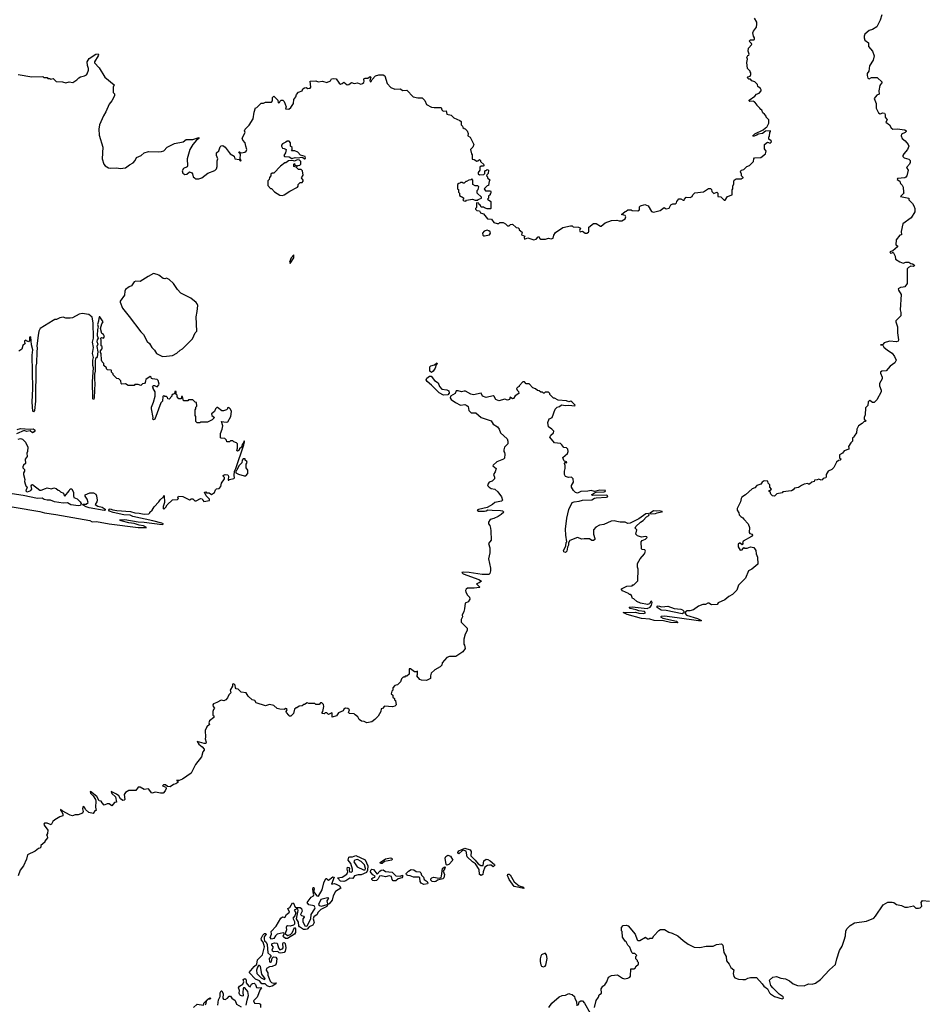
# Model space of a CAD drawing. Extents: x 2240384 to 2404287, y 351326 to 526670.
# Tile 260 of 309: x 2348324 to 2358921, y 426953 to 438498. Entities that reach past the tile are written whole.
import ezdxf

# ---------------------------------------------------------------- set-up
doc = ezdxf.new("R2010")
doc.units = 0

msp = doc.modelspace()

# ---------------------------------------------------------------- linework, layer by layer
at = {"layer": '0CON20XD'}
for points in [[(2356140, 436415), (2356187, 436413), (2356210, 436425), (2356220, 436445), (2356243, 436467), (2356342, 436478), (2356403, 436517), (2356425, 436520), (2356437, 436507), (2356443, 436483), (2356465, 436460), (2356500, 436475), (2356510, 436465), (2356510, 436425), (2356545, 436420), (2356585, 436380), (2356598, 436382), (2356624, 436426), (2356680, 436445), (2356678, 436502), (2356688, 436515), (2356687, 436545), (2356700, 436575), (2356698, 436605), (2356702, 436615), (2356725, 436630), (2356785, 436630), (2356795, 436640), (2356808, 436642), (2356808, 436648), (2356790, 436665), (2356790, 436685), (2356778, 436715), (2356785, 436733), (2356817, 436743), (2356852, 436778), (2356882, 436788), (2356898, 436802), (2356930, 436835), (2356933, 436867), (2356942, 436878), (2357015, 436880), (2357070, 436925), (2357080, 436955), (2357060, 436985), (2357060, 437035), (2357095, 437060), (2357125, 437050), (2357140, 437065), (2357138, 437078), (2357110, 437095), (2357110, 437125), (2357117, 437133), (2357120, 437175), (2357130, 437185), (2357130, 437195), (2357070, 437190), (2357035, 437162), (2356986, 437154), (2356968, 437142), (2356925, 437128), (2356920, 437135), (2356945, 437161), (2357045, 437207), (2357069, 437231), (2357085, 437238), (2357110, 437285), (2357110, 437325), (2357080, 437355), (2357080, 437365), (2357059, 437389), (2357040, 437405), (2357026, 437436), (2357014, 437444), (2357005, 437460), (2356970, 437495), (2356970, 437505), (2356940, 437535), (2356925, 437542), (2356885, 437540), (2356878, 437545), (2356878, 437555), (2356945, 437602), (2356964, 437626), (2356995, 437636), (2357019, 437665), (2357020, 437675), (2357012, 437692), (2356980, 437715), (2356978, 437738), (2356945, 437770), (2356912, 437782), (2356895, 437800), (2356875, 437802), (2356860, 437815), (2356865, 437828), (2356890, 437835), (2356900, 437855), (2356900, 437875), (2356890, 437885), (2356890, 437895), (2356860, 437925), (2356852, 437995), (2356858, 438035), (2356850, 438055), (2356864, 438076), (2356875, 438080), (2356880, 438095), (2356868, 438128), (2356870, 438165), (2356910, 438205), (2356905, 438220), (2356880, 438245), (2356895, 438260), (2356935, 438260), (2356940, 438265), (2356940, 438285), (2356930, 438305), (2356922, 438345), (2356930, 438365), (2356965, 438410), (2356970, 438445), (2356967, 438467), (2356940, 438515)], [(2358434, 438555), (2358416, 438494), (2358376, 438414), (2358325, 438382), (2358285, 438372), (2358235, 438328), (2358227, 438305), (2358226, 438285), (2358236, 438256), (2358277, 438225), (2358280, 438185), (2358325, 438128), (2358343, 438075), (2358333, 438025), (2358291, 437955)], [(2348305, 437854), (2348465, 437827), (2348595, 437830), (2348605, 437820), (2348645, 437820), (2348655, 437810), (2348677, 437807), (2348685, 437800), (2348715, 437810), (2348753, 437773), (2348825, 437768), (2348865, 437758), (2348905, 437768), (2348947, 437763), (2348995, 437792), (2349018, 437815), (2349035, 437827), (2349085, 437838), (2349109, 437851), (2349117, 437863), (2349132, 437905), (2349132, 437925), (2349119, 437959), (2349116, 438004), (2349137, 438043), (2349218, 438092), (2349245, 438097), (2349249, 438085), (2349246, 438075), (2349200, 438005), (2349202, 437992), (2349255, 437932), (2349324, 437824), (2349430, 437735), (2349420, 437705), (2349422, 437645), (2349437, 437627), (2349434, 437605), (2349403, 437545), (2349375, 437506), (2349334, 437416), (2349305, 437370), (2349260, 437265), (2349252, 437215), (2349256, 437145), (2349300, 437005), (2349292, 436865), (2349312, 436802), (2349328, 436785), (2349365, 436762), (2349385, 436758), (2349465, 436760), (2349503, 436753), (2349565, 436762), (2349610, 436795), (2349655, 436818), (2349678, 436845), (2349695, 436880), (2349750, 436905), (2349783, 436937), (2349835, 436952), (2349955, 436948), (2349985, 436953), (2350015, 436962), (2350055, 437002), (2350140, 437045), (2350240, 437065), (2350278, 437092), (2350355, 437091), (2350425, 437116), (2350425, 437103), (2350396, 437084), (2350354, 437036), (2350320, 436975), (2350287, 436865), (2350292, 436785), (2350287, 436773), (2350245, 436752), (2350230, 436725), (2350237, 436697), (2350261, 436681), (2350285, 436688), (2350315, 436712), (2350342, 436702), (2350352, 436692), (2350360, 436655), (2350372, 436642), (2350385, 436632), (2350425, 436630), (2350460, 436645), (2350532, 436698), (2350611, 436729), (2350631, 436749), (2350640, 436775), (2350638, 436842), (2350648, 436865), (2350632, 436905), (2350632, 436935), (2350658, 436962), (2350674, 437006), (2350685, 437018), (2350705, 437022), (2350735, 437002), (2350794, 436924), (2350839, 436899), (2350847, 436867), (2350897, 436857), (2350915, 436838), (2350922, 436845), (2350908, 436865), (2350912, 436922), (2350893, 436947), (2350905, 436948), (2350910, 436940), (2350925, 436937), (2350965, 436946), (2350980, 436955), (2350988, 436975), (2350974, 437014), (2350968, 437055), (2350942, 437085), (2350933, 437107), (2350968, 437175), (2350960, 437195), (2350970, 437215), (2351015, 437260), (2351062, 437335), (2351072, 437415), (2351090, 437465), (2351105, 437470), (2351155, 437520), (2351185, 437520), (2351205, 437530), (2351278, 437532), (2351290, 437545), (2351290, 437585), (2351305, 437600), (2351351, 437555), (2351355, 437522), (2351370, 437525), (2351373, 437537), (2351390, 437555), (2351410, 437555), (2351427, 437537), (2351450, 437475), (2351442, 437452), (2351482, 437448), (2351505, 437470), (2351534, 437515), (2351537, 437563), (2351563, 437595), (2351571, 437619), (2351595, 437647), (2351635, 437663), (2351644, 437686), (2351665, 437700), (2351685, 437702), (2351705, 437692), (2351730, 437695), (2351738, 437705), (2351732, 437778), (2351795, 437779), (2351825, 437771), (2351874, 437776), (2351925, 437761), (2351968, 437782), (2351980, 437805), (2352005, 437810), (2352036, 437806), (2352072, 437752), (2352085, 437743), (2352105, 437748), (2352125, 437767), (2352165, 437734), (2352183, 437737), (2352215, 437760), (2352245, 437750), (2352285, 437756), (2352325, 437743), (2352345, 437748), (2352358, 437762), (2352362, 437775), (2352358, 437795), (2352363, 437807), (2352375, 437812), (2352406, 437814), (2352435, 437832), (2352440, 437825), (2352431, 437785), (2352435, 437768), (2352447, 437773), (2352456, 437795), (2352495, 437840), (2352535, 437852), (2352585, 437850), (2352605, 437840), (2352635, 437750), (2352675, 437702), (2352725, 437682), (2352785, 437688), (2352818, 437668), (2352865, 437672), (2352940, 437595), (2352995, 437580), (2353045, 437580), (2353075, 437550), (2353095, 437502), (2353155, 437473), (2353185, 437468), (2353265, 437468), (2353275, 437440), (2353290, 437425), (2353325, 437430), (2353335, 437390), (2353385, 437380), (2353415, 437348), (2353487, 437317), (2353500, 437305), (2353500, 437265), (2353518, 437248), (2353520, 437235), (2353535, 437220), (2353548, 437218), (2353570, 437195), (2353582, 437165), (2353580, 437135), (2353605, 437120), (2353650, 437035), (2353640, 437005), (2353610, 436975), (2353623, 436923), (2353630, 436915), (2353632, 436862), (2353655, 436860), (2353685, 436840), (2353698, 436842), (2353715, 436860), (2353730, 436845), (2353730, 436835), (2353770, 436795), (2353758, 436782), (2353735, 436780), (2353722, 436768), (2353720, 436735), (2353700, 436705), (2353702, 436692), (2353715, 436680), (2353767, 436683), (2353780, 436695), (2353780, 436725), (2353785, 436730), (2353795, 436730), (2353805, 436740), (2353820, 436735), (2353817, 436693), (2353802, 436678), (2353800, 436665), (2353810, 436655), (2353810, 436645), (2353840, 436615), (2353830, 436605), (2353820, 436555), (2353805, 436550), (2353770, 436515), (2353785, 436490), (2353845, 436490), (2353850, 436485), (2353850, 436465), (2353840, 436455), (2353840, 436445), (2353822, 436428), (2353820, 436405), (2353810, 436395), (2353850, 436365), (2353850, 436285), (2353845, 436280), (2353805, 436280), (2353775, 436290), (2353765, 436300), (2353735, 436300), (2353728, 436318), (2353712, 436332), (2353708, 436348), (2353685, 436350), (2353680, 436345), (2353680, 436295), (2353670, 436285), (2353670, 436275), (2353685, 436260), (2353718, 436258), (2353730, 436235), (2353765, 436220), (2353812, 436162), (2353858, 436158), (2353885, 436120), (2353925, 436108), (2353945, 436110), (2353955, 436120), (2353995, 436120), (2354023, 436103), (2354045, 436080), (2354065, 436080), (2354080, 436095), (2354105, 436102), (2354145, 436060), (2354168, 436058), (2354180, 436045), (2354182, 436032), (2354218, 436008), (2354210, 435975), (2354248, 435958), (2354240, 435945), (2354243, 435923), (2354285, 435940), (2354355, 435918), (2354380, 435925), (2354405, 435950), (2354415, 435950), (2354420, 435935), (2354434, 435924), (2354490, 435925), (2354525, 435937), (2354555, 435930), (2354580, 435935), (2354588, 435972), (2354607, 436003), (2354695, 436060), (2354785, 436080), (2354805, 436080), (2354815, 436070), (2354876, 436066), (2354900, 436055), (2354888, 436025), (2354895, 436010), (2354925, 436020), (2354956, 435996), (2354975, 435996), (2354994, 436005), (2355000, 436015), (2355000, 436065), (2355055, 436108), (2355085, 436110), (2355135, 436078), (2355145, 436078), (2355190, 436115), (2355265, 436142), (2355325, 436148), (2355355, 436138), (2355385, 436138), (2355426, 436164), (2355432, 436185), (2355425, 436200), (2355380, 436215), (2355425, 436250), (2355438, 436252), (2355455, 436270), (2355495, 436270), (2355505, 436260), (2355575, 436258), (2355592, 436268), (2355594, 436305), (2355604, 436315), (2355655, 436331), (2355694, 436314), (2355735, 436250), (2355755, 436240), (2355835, 436262), (2355883, 436297), (2355905, 436280), (2355942, 436288), (2355960, 436325), (2355985, 436340), (2356015, 436340), (2356028, 436352), (2356030, 436365), (2356055, 436398), (2356077, 436397), (2356105, 436380), (2356115, 436380), (2356120, 436395), (2356140, 436415)], [(2358291, 437955), (2358282, 437895), (2358264, 437865), (2358262, 437842), (2358272, 437812), (2358285, 437806), (2358315, 437818), (2358380, 437820), (2358437, 437765), (2358412, 437725), (2358401, 437665), (2358402, 437625), (2358375, 437613), (2358346, 437575), (2358367, 437515), (2358370, 437460), (2358396, 437406), (2358415, 437393), (2358445, 437404), (2358465, 437403), (2358474, 437385), (2358474, 437355), (2358497, 437325), (2358483, 437295), (2358523, 437265), (2358545, 437230), (2358562, 437215), (2358615, 437217), (2358705, 437207), (2358720, 437195), (2358720, 437185), (2358710, 437175), (2358666, 437154), (2358660, 437135), (2358673, 437103), (2358709, 437079), (2358743, 437035), (2358750, 437015), (2358736, 436975), (2358692, 436925), (2358682, 436905), (2358682, 436895), (2358695, 436879), (2358752, 436862), (2358766, 436845), (2358768, 436825), (2358761, 436805), (2358724, 436765), (2358744, 436734), (2358727, 436665), (2358718, 436652), (2358705, 436642), (2358620, 436635), (2358614, 436625), (2358644, 436605), (2358655, 436578), (2358675, 436558), (2358686, 436535), (2358688, 436475), (2358692, 436465), (2358652, 436425), (2358750, 436405), (2358750, 436385), (2358794, 436344), (2358810, 436315), (2358820, 436285), (2358820, 436245), (2358778, 436175), (2358682, 436105), (2358661, 436015), (2358666, 435974), (2358645, 435970), (2358602, 435915), (2358598, 435858), (2358620, 435845), (2358620, 435835), (2358565, 435788), (2358530, 435775), (2358535, 435762), (2358556, 435764), (2358565, 435770), (2358573, 435763), (2358590, 435725), (2358595, 435690), (2358645, 435658), (2358685, 435644), (2358715, 435653), (2358753, 435653), (2358775, 435638), (2358795, 435637), (2358813, 435625), (2358816, 435615), (2358807, 435603), (2358773, 435607), (2358746, 435594), (2358730, 435575), (2358730, 435405), (2358703, 435367), (2358685, 435362), (2358654, 435356), (2358627, 435343), (2358629, 435325), (2358663, 435275), (2358650, 435095), (2358658, 435065), (2358658, 435025), (2358600, 434965), (2358598, 434955), (2358620, 434895), (2358617, 434825), (2358632, 434745), (2358625, 434730), (2358605, 434722), (2358525, 434730), (2358463, 434707), (2358445, 434690), (2358420, 434685), (2358445, 434680), (2358458, 434658), (2358501, 434621), (2358555, 434588), (2358585, 434550), (2358602, 434505), (2358588, 434475), (2358534, 434436), (2358485, 434380), (2358434, 434376), (2358420, 434365), (2358418, 434355), (2358437, 434307), (2358438, 434285), (2358408, 434232), (2358407, 434205), (2358428, 434155), (2358427, 434133), (2358375, 434040), (2358345, 434010), (2358325, 434010), (2358295, 434032), (2358285, 434030), (2358275, 434018), (2358272, 433975), (2358242, 433945), (2358238, 433865), (2358227, 433835), (2358228, 433815), (2358252, 433795), (2358240, 433785), (2358225, 433783), (2358205, 433762), (2358162, 433735), (2358143, 433697), (2358136, 433654), (2358110, 433615), (2358108, 433602), (2358090, 433595), (2358090, 433555), (2358072, 433538), (2358042, 433495), (2358049, 433475), (2358046, 433464), (2357995, 433442), (2357972, 433415), (2357940, 433395), (2357940, 433355), (2357955, 433350), (2357957, 433343), (2357947, 433333), (2357925, 433330), (2357905, 433310), (2357871, 433249), (2357848, 433225), (2357804, 433206), (2357780, 433165), (2357782, 433135), (2357778, 433125), (2357745, 433120), (2357736, 433104), (2357725, 433098), (2357695, 433112), (2357675, 433102), (2357645, 433100), (2357640, 433085), (2357613, 433077), (2357585, 433050), (2357575, 433050), (2357565, 433060), (2357525, 433052), (2357492, 433038), (2357457, 433013), (2357410, 433005), (2357396, 432984), (2357377, 432973), (2357275, 432960), (2357265, 432950), (2357205, 432937), (2357175, 432910), (2357152, 432915), (2357134, 432934), (2357125, 432960), (2357112, 432965), (2357110, 432975), (2357125, 432980), (2357140, 432995), (2357120, 433015), (2357120, 433045), (2357100, 433065), (2357098, 433088), (2357055, 433090), (2357032, 433075), (2357015, 433052), (2356970, 433035), (2356945, 433008), (2356915, 432998), (2356835, 432927), (2356792, 432898), (2356784, 432885), (2356778, 432845), (2356738, 432765), (2356738, 432745), (2356757, 432717), (2356763, 432693), (2356783, 432673), (2356806, 432656), (2356815, 432640), (2356867, 432587), (2356882, 432545), (2356878, 432485), (2356885, 432472), (2356916, 432466), (2356919, 432455), (2356905, 432440), (2356810, 432385), (2356802, 432365), (2356807, 432353), (2356798, 432342), (2356775, 432360), (2356765, 432360), (2356751, 432349), (2356748, 432318), (2356775, 432278), (2356795, 432280), (2356815, 432310), (2356825, 432300), (2356857, 432303), (2356895, 432318), (2356935, 432310), (2356958, 432275), (2356962, 432235), (2356978, 432195), (2356980, 432115), (2356910, 432055), (2356870, 432035), (2356835, 431950), (2356752, 431868), (2356735, 431808), (2356685, 431758), (2356642, 431735), (2356592, 431695), (2356515, 431660), (2356505, 431640), (2356438, 431638), (2356407, 431657), (2356395, 431658), (2356365, 431642), (2356335, 431642), (2356285, 431623), (2356225, 431580), (2356185, 431567), (2356153, 431567), (2356134, 431556), (2356129, 431535), (2356145, 431516), (2356272, 431478), (2356320, 431455), (2356315, 431450), (2356285, 431450), (2356035, 431486), (2355885, 431503), (2355848, 431502), (2355840, 431495), (2355865, 431479), (2356025, 431447), (2356040, 431435), (2356040, 431425), (2356035, 431424), (2355955, 431431), (2355875, 431449), (2355765, 431453), (2355715, 431469), (2355615, 431476), (2355450, 431525), (2355402, 431548), (2355545, 431551), (2355585, 431540), (2355645, 431536), (2355662, 431545), (2355650, 431560), (2355585, 431566), (2355555, 431580), (2355484, 431594), (2355472, 431608), (2355505, 431613), (2355684, 431594), (2355719, 431611), (2355735, 431632), (2355740, 431665), (2355735, 431680), (2355725, 431678), (2355710, 431650), (2355685, 431642), (2355605, 431657), (2355562, 431675), (2355528, 431708), (2355512, 431712), (2355498, 431748), (2355485, 431760), (2355475, 431760), (2355465, 431770), (2355392, 431802), (2355380, 431815), (2355380, 431825), (2355443, 431857), (2355505, 431860), (2355515, 431870), (2355525, 431870), (2355572, 431918), (2355578, 432055), (2355568, 432078), (2355568, 432122), (2355602, 432175), (2355652, 432235), (2355662, 432265), (2355655, 432280), (2355625, 432287), (2355617, 432295), (2355611, 432375), (2355625, 432392), (2355665, 432407), (2355681, 432425), (2355680, 432435), (2355665, 432440), (2355615, 432430), (2355570, 432445), (2355550, 432465), (2355560, 432515), (2355540, 432535), (2355550, 432555), (2355603, 432607), (2355635, 432627), (2355673, 432667), (2355701, 432685), (2355707, 432697), (2355695, 432708), (2355667, 432703), (2355583, 432645), (2355485, 432593), (2355455, 432592), (2355425, 432608), (2355365, 432608), (2355326, 432616), (2355295, 432622), (2355261, 432619), (2355175, 432578), (2355125, 432572), (2355081, 432549), (2355052, 432515), (2355052, 432465), (2355070, 432415), (2355068, 432402), (2355055, 432390), (2355035, 432392), (2355005, 432410), (2354945, 432412), (2354915, 432408), (2354865, 432427), (2354775, 432390), (2354760, 432365), (2354760, 432335), (2354750, 432315), (2354740, 432265), (2354725, 432252), (2354705, 432258), (2354702, 432275), (2354727, 432323), (2354733, 432367), (2354740, 432375), (2354727, 432455), (2354726, 432525), (2354741, 432655), (2354764, 432755), (2354802, 432835), (2354825, 432846), (2354887, 432853), (2354924, 432864), (2355035, 432869), (2355065, 432887), (2355085, 432890), (2355205, 432899), (2355217, 432905), (2355220, 432915), (2355205, 432921), (2355045, 432918), (2355030, 432925), (2355065, 432952), (2355085, 432958), (2355180, 432960), (2355192, 432965), (2355195, 432976), (2355127, 432983), (2355065, 432967), (2355025, 432976), (2354985, 432968), (2354905, 432967), (2354865, 432946), (2354842, 432955), (2354817, 432977), (2354796, 433016), (2354797, 433035), (2354820, 433075), (2354814, 433114), (2354795, 433132), (2354759, 433129), (2354725, 433140), (2354713, 433167), (2354714, 433205), (2354722, 433235), (2354722, 433272), (2354714, 433296), (2354725, 433310), (2354735, 433300), (2354740, 433315), (2354715, 433320), (2354705, 433330), (2354694, 433365), (2354748, 433412), (2354758, 433435), (2354752, 433462), (2354735, 433478), (2354705, 433480), (2354683, 433513), (2354665, 433528), (2354595, 433538), (2354543, 433603), (2354552, 433628), (2354583, 433655), (2354587, 433675), (2354566, 433696), (2354524, 433724), (2354518, 433775), (2354532, 433818), (2354545, 433820), (2354568, 433835), (2354605, 433930), (2354627, 433953), (2354656, 433964), (2354677, 433983), (2354725, 433974), (2354765, 433978), (2354835, 433970), (2354838, 433978), (2354815, 434000)], [(2351665, 436868), (2351675, 436870), (2351673, 436893), (2351619, 436909), (2351585, 436946), (2351549, 436959), (2351512, 436962), (2351518, 436972), (2351518, 436998), (2351500, 437015), (2351500, 437055), (2351485, 437072), (2351460, 437075), (2351445, 437060), (2351407, 437043), (2351393, 437027), (2351393, 437013), (2351405, 436990), (2351427, 436987), (2351450, 436975), (2351442, 436935), (2351423, 436905), (2351430, 436895), (2351485, 436888), (2351515, 436872), (2351555, 436883), (2351595, 436877), (2351625, 436884), (2351645, 436880), (2351665, 436868)], [(2351405, 436438), (2351425, 436443), (2351492, 436488), (2351580, 436535), (2351590, 436545), (2351590, 436565), (2351602, 436578), (2351615, 436590), (2351635, 436590), (2351650, 436605), (2351650, 436615), (2351630, 436645), (2351650, 436675), (2351640, 436725), (2351625, 436740), (2351595, 436740), (2351568, 436768), (2351540, 436775), (2351540, 436805), (2351545, 436810), (2351552, 436792), (2351565, 436790), (2351575, 436780), (2351585, 436790), (2351608, 436792), (2351620, 436805), (2351622, 436835), (2351605, 436850), (2351577, 436853), (2351545, 436840), (2351525, 436848), (2351475, 436842), (2351445, 436820), (2351435, 436820), (2351381, 436779), (2351305, 436700), (2351283, 436697), (2351270, 436685), (2351270, 436665), (2351252, 436648), (2351250, 436625), (2351233, 436607), (2351232, 436552), (2351265, 436520), (2351275, 436520), (2351311, 436481), (2351375, 436442), (2351405, 436438)], [(2353555, 436370), (2353565, 436380), (2353635, 436392), (2353665, 436380), (2353695, 436380), (2353702, 436388), (2353740, 436405), (2353738, 436418), (2353690, 436465), (2353690, 436495), (2353700, 436505), (2353708, 436538), (2353695, 436550), (2353665, 436550), (2353640, 436565), (2353640, 436615), (2353625, 436630), (2353615, 436620), (2353593, 436617), (2353565, 436600), (2353555, 436600), (2353535, 436580), (2353525, 436580), (2353515, 436590), (2353495, 436590), (2353485, 436580), (2353472, 436578), (2353460, 436565), (2353460, 436515), (2353470, 436505), (2353470, 436475), (2353480, 436465), (2353480, 436435), (2353528, 436408), (2353530, 436395), (2353520, 436385), (2353532, 436372), (2353555, 436370)], [(2353775, 435964), (2353835, 435976), (2353846, 435995), (2353840, 436010), (2353825, 436024), (2353805, 436028), (2353771, 436019), (2353750, 435995), (2353755, 435973), (2353765, 435964), (2353775, 435964)], [(2351495, 435640), (2351538, 435705), (2351540, 435740), (2351507, 435705), (2351490, 435655), (2351495, 435640)], [(2349998, 434548), (2350045, 434552), (2350115, 434562), (2350165, 434588), (2350205, 434622), (2350233, 434637), (2350350, 434755), (2350380, 434825), (2350400, 434845), (2350393, 435015), (2350407, 435077), (2350412, 435145), (2350407, 435167), (2350393, 435183), (2350331, 435231), (2350215, 435293), (2350176, 435335), (2350126, 435405), (2350075, 435453), (2350045, 435468), (2350025, 435460), (2350005, 435462), (2349955, 435502), (2349935, 435512), (2349895, 435520), (2349832, 435488), (2349735, 435428), (2349685, 435431), (2349668, 435425), (2349635, 435376), (2349606, 435364), (2349566, 435334), (2349558, 435315), (2349554, 435266), (2349503, 435197), (2349502, 435185), (2349528, 435115), (2349606, 435016), (2349745, 434838), (2349775, 434808), (2349820, 434725), (2349845, 434702), (2349873, 434655), (2349905, 434622), (2349928, 434585), (2349998, 434548)], [(2349805, 432542), (2349810, 432545), (2349775, 432562), (2349725, 432571), (2349665, 432592), (2349605, 432599), (2349512, 432622), (2349502, 432625), (2349500, 432635), (2349555, 432639), (2349712, 432612), (2349785, 432608), (2349995, 432578), (2350010, 432585), (2349990, 432595), (2349885, 432623), (2349651, 432671), (2349618, 432688), (2349545, 432694), (2349421, 432721), (2349378, 432735), (2349369, 432745), (2349373, 432757), (2349385, 432762), (2349415, 432750), (2349465, 432742), (2349623, 432733), (2349675, 432714), (2349725, 432712), (2349785, 432700), (2349840, 432705), (2349850, 432715), (2349850, 432725), (2349878, 432745), (2349900, 432785), (2349956, 432844), (2349971, 432869), (2350010, 432905), (2350015, 432920), (2350020, 432915), (2350021, 432835), (2350008, 432788), (2350008, 432768), (2350015, 432760), (2350039, 432781), (2350055, 432810), (2350115, 432870), (2350175, 432872), (2350188, 432882), (2350180, 432895), (2350185, 432910), (2350237, 432907), (2350315, 432870), (2350325, 432870), (2350335, 432880), (2350355, 432878), (2350378, 432858), (2350395, 432858), (2350445, 432883), (2350465, 432880), (2350470, 432865), (2350485, 432850), (2350548, 432862), (2350548, 432875), (2350510, 432915), (2350492, 432958), (2350505, 432960), (2350515, 432950), (2350545, 432950), (2350575, 432930), (2350610, 432955), (2350620, 432985), (2350632, 432998), (2350665, 433000), (2350682, 433025), (2350690, 433065), (2350727, 433113), (2350725, 433128), (2350712, 433145), (2350712, 433155), (2350720, 433160), (2350735, 433164), (2350765, 433160), (2350771, 433145), (2350770, 433100), (2350775, 433098), (2350784, 433106), (2350835, 433118), (2350842, 433125), (2350838, 433155), (2350842, 433205), (2350860, 433235), (2350952, 433512), (2350960, 433545), (2350960, 433555), (2350954, 433556), (2350950, 433535), (2350933, 433515), (2350924, 433486), (2350903, 433467), (2350895, 433448), (2350878, 433438), (2350872, 433445), (2350880, 433475), (2350878, 433525), (2350868, 433538), (2350835, 433550), (2350825, 433560), (2350795, 433560), (2350785, 433550), (2350755, 433550), (2350748, 433568), (2350728, 433588), (2350685, 433590), (2350680, 433595), (2350680, 433645), (2350700, 433695), (2350708, 433735), (2350690, 433785), (2350745, 433780), (2350766, 433784), (2350799, 433845), (2350807, 433905), (2350795, 433930), (2350775, 433950), (2350762, 433948), (2350760, 433935), (2350748, 433922), (2350715, 433912), (2350693, 433913), (2350645, 433950), (2350635, 433950), (2350620, 433935), (2350608, 433905), (2350573, 433875), (2350577, 433857), (2350608, 433835), (2350580, 433805), (2350525, 433780), (2350445, 433780), (2350435, 433770), (2350405, 433770), (2350390, 433785), (2350390, 433845), (2350380, 433855), (2350380, 433925), (2350390, 433935), (2350390, 433955), (2350400, 433965), (2350398, 434008), (2350382, 434012), (2350355, 434040), (2350305, 434040), (2350295, 434030), (2350245, 434030), (2350235, 434080), (2350222, 434078), (2350218, 434052), (2350192, 434052), (2350170, 434075), (2350170, 434095), (2350160, 434105), (2350158, 434138), (2350145, 434140), (2350138, 434112), (2350122, 434108), (2350110, 434095), (2350110, 434085), (2350075, 434050), (2350062, 434052), (2350058, 434068), (2350045, 434080), (2350025, 434080), (2350015, 434090), (2350002, 434078), (2350000, 434025), (2349980, 434005), (2349907, 433815), (2349895, 433808), (2349884, 433815), (2349888, 433835), (2349868, 433935), (2349868, 433955), (2349892, 434015), (2349912, 434085), (2349912, 434135), (2349890, 434175), (2349890, 434185), (2349880, 434195), (2349893, 434207), (2349905, 434208), (2349935, 434192), (2349957, 434215), (2349960, 434225), (2349947, 434267), (2349938, 434278), (2349880, 434285), (2349870, 434290), (2349866, 434306), (2349855, 434316), (2349805, 434278), (2349798, 434265), (2349797, 434243), (2349788, 434232), (2349765, 434230), (2349745, 434210), (2349715, 434220), (2349675, 434220), (2349665, 434210), (2349595, 434210), (2349565, 434230), (2349523, 434223), (2349513, 434233), (2349510, 434265), (2349488, 434288), (2349462, 434292), (2349432, 434322), (2349420, 434335), (2349420, 434345), (2349400, 434365), (2349400, 434385), (2349395, 434390), (2349352, 434392), (2349340, 434405), (2349340, 434415), (2349312, 434442), (2349310, 434465), (2349290, 434485), (2349282, 434505), (2349280, 434585), (2349270, 434595), (2349270, 434615), (2349287, 434633), (2349290, 434645), (2349290, 434665), (2349280, 434675), (2349280, 434745), (2349272, 434758), (2349285, 434770), (2349308, 434762), (2349317, 434785), (2349308, 434805), (2349288, 434818), (2349273, 434875), (2349288, 434932), (2349302, 434955), (2349265, 435013), (2349255, 435012), (2349250, 435000), (2349248, 434962), (2349238, 434925), (2349244, 434895), (2349236, 434864), (2349234, 434795), (2349244, 434765), (2349231, 434745), (2349229, 434725), (2349241, 434695), (2349229, 434665), (2349240, 434605), (2349231, 434545), (2349226, 434534), (2349212, 434525), (2349207, 434495), (2349210, 434375), (2349200, 434340), (2349203, 434277), (2349206, 434235), (2349199, 434065), (2349195, 434049), (2349185, 434046), (2349181, 434055), (2349177, 434255), (2349189, 434415), (2349181, 434445), (2349180, 434505), (2349191, 434535), (2349179, 434585), (2349189, 434655), (2349179, 434715), (2349188, 434765), (2349184, 434944), (2349175, 435010), (2349135, 435042), (2349055, 435052), (2349020, 435045), (2348945, 435002), (2348915, 434998), (2348865, 434998), (2348835, 435008), (2348795, 435002), (2348757, 434983), (2348735, 434982), (2348715, 434972), (2348565, 434878), (2348550, 434845), (2348539, 434795), (2348524, 434675), (2348529, 434645), (2348524, 434604), (2348521, 434469), (2348513, 434435), (2348508, 434025), (2348499, 433915), (2348485, 433899), (2348476, 433906), (2348472, 434015), (2348477, 434175), (2348469, 434565), (2348476, 434625), (2348462, 434685), (2348455, 434780), (2348440, 434775), (2348440, 434735), (2348428, 434722), (2348402, 434732), (2348395, 434740), (2348382, 434728), (2348380, 434715), (2348388, 434702), (2348362, 434678), (2348350, 434635), (2348315, 434610)], [(2353155, 434362), (2353135, 434375), (2353134, 434426), (2353145, 434438), (2353189, 434451), (2353216, 434476), (2353220, 434465), (2353208, 434452), (2353198, 434412), (2353174, 434375), (2353155, 434362)], [(2353295, 434097), (2353242, 434122), (2353153, 434213), (2353101, 434255), (2353092, 434275), (2353100, 434295), (2353130, 434320), (2353149, 434319), (2353188, 434268), (2353230, 434240), (2353249, 434195), (2353274, 434164), (2353335, 434159), (2353357, 434145), (2353361, 434119), (2353345, 434100), (2353295, 434097)], [(2354815, 434000), (2354799, 434019), (2354787, 434023), (2354765, 434017), (2354738, 434028), (2354640, 434035), (2354595, 434060), (2354585, 434060), (2354540, 434105), (2354540, 434115), (2354525, 434130), (2354485, 434130), (2354475, 434120), (2354465, 434120), (2354455, 434130), (2354435, 434130), (2354418, 434148), (2354395, 434150), (2354375, 434170), (2354342, 434182), (2354298, 434228), (2354265, 434230), (2354245, 434250), (2354225, 434250), (2354180, 434205), (2354180, 434195), (2354165, 434190), (2354150, 434175), (2354158, 434155), (2354175, 434140), (2354177, 434113), (2354134, 434086), (2354115, 434058), (2354104, 434054), (2354075, 434070), (2354068, 434045), (2354045, 434038), (2354015, 434047), (2353945, 434027), (2353908, 434045), (2353888, 434078), (2353875, 434088), (2353795, 434068), (2353750, 434085), (2353735, 434119), (2353645, 434101), (2353615, 434107), (2353553, 434143), (2353535, 434144), (2353504, 434134), (2353468, 434148), (2353444, 434146), (2353430, 434115), (2353377, 434085), (2353374, 434064), (2353384, 434044), (2353435, 434009), (2353495, 433979), (2353545, 433984), (2353568, 433975), (2353584, 433964), (2353593, 433915), (2353605, 433900), (2353618, 433888), (2353675, 433889), (2353737, 433835), (2353854, 433795), (2353876, 433756), (2353927, 433725), (2353947, 433695), (2353962, 433655), (2354040, 433585), (2354050, 433555), (2354050, 433525), (2354010, 433485), (2354000, 433455), (2354000, 433435), (2354010, 433425), (2354012, 433405), (2354010, 433355), (2353997, 433343), (2353920, 433315), (2353878, 433275), (2353872, 433265), (2353910, 433235), (2353902, 433198), (2353879, 433165), (2353894, 433135), (2353893, 433115), (2353865, 433087), (2353830, 433075), (2353812, 433045), (2353813, 433033), (2353828, 433015), (2353855, 433001), (2353895, 432992), (2353933, 432963), (2353974, 432904), (2353987, 432865), (2353975, 432852), (2353895, 432836), (2353868, 432812), (2353805, 432777), (2353704, 432756), (2353688, 432745), (2353705, 432737), (2353775, 432736), (2353795, 432739), (2353815, 432751), (2353865, 432748), (2353963, 432743), (2353985, 432738), (2354000, 432725), (2353970, 432695), (2353937, 432673), (2353885, 432648), (2353843, 432637), (2353820, 432605), (2353822, 432585), (2353837, 432567), (2353847, 432537), (2353850, 432505), (2353852, 432395), (2353822, 432355), (2353838, 432305), (2353837, 432245), (2353822, 432175), (2353846, 432066), (2353847, 432035), (2353837, 432005), (2353825, 431994), (2353746, 431994), (2353595, 432015), (2353525, 432020), (2353510, 432015), (2353525, 432002), (2353708, 431935), (2353738, 431915), (2353714, 431896), (2353680, 431885), (2353720, 431845), (2353715, 431840), (2353655, 431832), (2353575, 431833), (2353559, 431821), (2353554, 431805), (2353557, 431787), (2353575, 431750), (2353598, 431725), (2353602, 431705), (2353585, 431672), (2353550, 431655), (2353539, 431591), (2353533, 431557), (2353514, 431516), (2353518, 431495), (2353502, 431465), (2353502, 431435), (2353570, 431365), (2353570, 431335), (2353548, 431292), (2353532, 431235), (2353532, 431175), (2353540, 431165), (2353548, 431125), (2353520, 431085), (2353437, 431033), (2353365, 431030), (2353335, 431020), (2353280, 430955), (2353275, 430930), (2353255, 430910), (2353194, 430876), (2353150, 430835), (2353140, 430805), (2353140, 430775), (2353095, 430748), (2353035, 430752), (2353015, 430760), (2352982, 430805), (2352990, 430815), (2352988, 430858), (2352975, 430850), (2352955, 430852), (2352907, 430887), (2352890, 430885), (2352890, 430825), (2352865, 430800), (2352845, 430800), (2352835, 430790), (2352822, 430788), (2352802, 430768), (2352790, 430735), (2352755, 430700), (2352725, 430690), (2352700, 430665), (2352700, 430635), (2352690, 430625), (2352680, 430595), (2352698, 430578), (2352700, 430555), (2352718, 430538), (2352720, 430525), (2352730, 430515), (2352740, 430465), (2352725, 430450), (2352695, 430440), (2352602, 430448), (2352578, 430422), (2352562, 430418), (2352558, 430385), (2352529, 430331), (2352489, 430291), (2352454, 430266), (2352395, 430253), (2352365, 430268), (2352333, 430273), (2352304, 430294), (2352290, 430325), (2352259, 430349), (2352245, 430360), (2352192, 430362), (2352180, 430375), (2352190, 430405), (2352172, 430422), (2352145, 430426), (2352126, 430415), (2352116, 430394), (2352061, 430369), (2352038, 430335), (2351990, 430320), (2351990, 430365), (2351985, 430370), (2351945, 430352), (2351925, 430370), (2351905, 430370), (2351895, 430360), (2351872, 430362), (2351870, 430375), (2351880, 430385), (2351890, 430445), (2351885, 430470), (2351868, 430488), (2351852, 430488), (2351835, 430470), (2351795, 430470), (2351785, 430480), (2351715, 430480), (2351695, 430488), (2351665, 430470), (2351655, 430470), (2351637, 430453), (2351603, 430447), (2351575, 430430), (2351565, 430430), (2351548, 430412), (2351536, 430364), (2351505, 430332), (2351485, 430330), (2351480, 430345), (2351453, 430373), (2351450, 430385), (2351460, 430405), (2351457, 430417), (2351445, 430420), (2351425, 430410), (2351375, 430412), (2351343, 430423), (2351305, 430457), (2351255, 430467), (2351205, 430452), (2351098, 430488), (2351080, 430515), (2351050, 430525), (2351005, 430568), (2350980, 430605), (2350923, 430613), (2350885, 430650), (2350862, 430652), (2350853, 430663), (2350850, 430695), (2350835, 430710), (2350820, 430705), (2350820, 430685), (2350792, 430635), (2350800, 430605), (2350775, 430580), (2350760, 430545), (2350740, 430525), (2350717, 430513), (2350685, 430518), (2350635, 430490), (2350595, 430478), (2350588, 430465), (2350592, 430445), (2350610, 430425), (2350595, 430410), (2350588, 430385), (2350590, 430345), (2350600, 430335), (2350600, 430315), (2350548, 430275), (2350542, 430255), (2350548, 430235), (2350520, 430205), (2350498, 430162), (2350502, 430085), (2350498, 430065), (2350512, 430025), (2350505, 430013), (2350487, 430013), (2350404, 430036), (2350425, 430005), (2350465, 429973), (2350486, 429945), (2350487, 429933), (2350472, 429915), (2350456, 429854), (2350387, 429765), (2350336, 429664), (2350235, 429593), (2350195, 429578), (2350162, 429578), (2350178, 429568), (2350178, 429555), (2350155, 429537), (2350128, 429532), (2350090, 429505), (2350058, 429508), (2350035, 429528), (2350010, 429525), (2350000, 429515), (2350038, 429498), (2350042, 429485), (2350031, 429455), (2350005, 429428), (2349975, 429428), (2349915, 429442), (2349875, 429430), (2349835, 429480), (2349785, 429472), (2349735, 429498), (2349715, 429498), (2349685, 429460), (2349605, 429460), (2349564, 429436), (2349550, 429415), (2349557, 429355), (2349548, 429345), (2349535, 429344), (2349508, 429362), (2349487, 429397), (2349458, 429418), (2349395, 429450), (2349404, 429424), (2349446, 429386), (2349460, 429325), (2349435, 429320), (2349405, 429282), (2349375, 429302), (2349348, 429302), (2349315, 429290), (2349290, 429315), (2349280, 429335), (2349255, 429340), (2349229, 429389), (2349155, 429449), (2349150, 429445), (2349155, 429430), (2349187, 429397), (2349212, 429355), (2349216, 429336), (2349214, 429264), (2349220, 429225), (2349205, 429220), (2349185, 429192), (2349135, 429201), (2349096, 429236), (2349083, 429265), (2349068, 429272), (2349059, 429245), (2349069, 429215), (2349060, 429195), (2349010, 429175), (2348975, 429173), (2348945, 429163), (2348915, 429171), (2348821, 429221), (2348803, 429237), (2348803, 429225), (2348812, 429222), (2348830, 429185), (2348828, 429162), (2348795, 429152), (2348734, 429116), (2348712, 429095), (2348692, 429058), (2348645, 429076), (2348613, 429077), (2348607, 429065), (2348610, 429055), (2348652, 428995), (2348650, 428955), (2348640, 428935), (2348647, 428927), (2348650, 428905), (2348620, 428865), (2348620, 428855), (2348570, 428815), (2348570, 428795), (2348560, 428785), (2348545, 428780), (2348505, 428748), (2348414, 428706), (2348402, 428655), (2348368, 428575), (2348328, 428525), (2348305, 428460)], [(2348295, 433694), (2348335, 433706), (2348445, 433696), (2348481, 433701), (2348504, 433685), (2348494, 433665), (2348475, 433654), (2348445, 433677), (2348405, 433670), (2348375, 433681), (2348285, 433642)], [(2348305, 433580), (2348335, 433588), (2348355, 433580), (2348392, 433545), (2348420, 433485), (2348417, 433435), (2348408, 433415), (2348410, 433375), (2348388, 433345), (2348390, 433295), (2348370, 433275), (2348360, 433255), (2348360, 433245), (2348380, 433225), (2348380, 433205), (2348368, 433185), (2348368, 433165), (2348386, 433106), (2348382, 433085), (2348388, 433055), (2348394, 433034), (2348406, 433026), (2348410, 433015), (2348396, 432975), (2348403, 432965), (2348415, 432963), (2348455, 432976), (2348466, 432995), (2348457, 433033), (2348465, 433044), (2348475, 433046), (2348561, 432981), (2348575, 432980), (2348628, 433002), (2348645, 433008), (2348695, 432998), (2348725, 433008), (2348752, 433002), (2348775, 432980), (2348788, 432978), (2348802, 432962), (2348838, 432948), (2348840, 432925), (2348855, 432910), (2348905, 432972), (2348914, 432996), (2348935, 432999), (2348956, 432956), (2348953, 432915), (2348960, 432895), (2348998, 432878), (2349033, 432843), (2349044, 432824), (2349035, 432803), (2349015, 432799)], [(2350975, 433150), (2351000, 433175), (2351000, 433215), (2350980, 433245), (2350980, 433285), (2350990, 433305), (2350987, 433317), (2350970, 433335), (2350968, 433348), (2350945, 433350), (2350932, 433335), (2350928, 433302), (2350892, 433268), (2350870, 433215), (2350860, 433205), (2350860, 433185), (2350888, 433168), (2350955, 433150), (2350975, 433150)], [(2349015, 432799), (2348925, 432811), (2348885, 432833), (2348835, 432828), (2348733, 432843), (2348685, 432866), (2348645, 432864), (2348612, 432872), (2348587, 432887), (2348534, 432884), (2348365, 432919), (2348185, 432945)], [(2349315, 432744), (2349138, 432775), (2349103, 432785), (2349070, 432805), (2349063, 432817), (2349105, 432816), (2349127, 432835), (2349117, 432875), (2349092, 432912), (2349090, 432925), (2349145, 432952), (2349189, 432949), (2349216, 432936), (2349226, 432916), (2349232, 432865), (2349227, 432843), (2349210, 432815), (2349240, 432795), (2349292, 432782), (2349325, 432760), (2349325, 432748), (2349315, 432744)], [(2347675, 432878), (2348561, 432731), (2348615, 432714), (2348747, 432697), (2349145, 432627), (2349175, 432611), (2349225, 432613), (2349375, 432587), (2349714, 432544), (2349805, 432542)], [(2355739, 432699), (2355717, 432705), (2355719, 432715), (2355755, 432744), (2355795, 432738), (2355825, 432744), (2355857, 432735), (2355850, 432725), (2355835, 432719), (2355795, 432712), (2355775, 432702), (2355739, 432699)], [(2356095, 431532), (2355905, 431569), (2355845, 431574), (2355798, 431605), (2355798, 431622), (2355813, 431627), (2355856, 431614), (2355925, 431620), (2356000, 431595), (2356076, 431586), (2356097, 431577), (2356111, 431561), (2356112, 431545), (2356095, 431532)], [(2353735, 428462), (2353716, 428475), (2353712, 428535), (2353671, 428601), (2353634, 428625), (2353573, 428683), (2353560, 428750), (2353525, 428760), (2353515, 428758), (2353475, 428717), (2353465, 428722), (2353463, 428733), (2353475, 428752), (2353545, 428784), (2353605, 428764), (2353619, 428745), (2353613, 428693), (2353667, 428645), (2353702, 428602), (2353731, 428581), (2353760, 428580), (2353769, 428635), (2353795, 428655), (2353815, 428651), (2353841, 428635), (2353892, 428592), (2353897, 428585), (2353882, 428568), (2353875, 428566), (2353853, 428583), (2353835, 428585), (2353811, 428579), (2353780, 428560), (2353758, 428505), (2353756, 428475), (2353735, 428462)], [(2352125, 428392), (2352087, 428397), (2352052, 428438), (2352104, 428444), (2352161, 428479), (2352173, 428505), (2352163, 428537), (2352168, 428562), (2352185, 428558), (2352192, 428545), (2352188, 428525), (2352192, 428505), (2352215, 428501), (2352225, 428513), (2352227, 428537), (2352209, 428605), (2352176, 428645), (2352185, 428677), (2352195, 428684), (2352226, 428684), (2352265, 428697), (2352376, 428646), (2352406, 428576), (2352402, 428525), (2352391, 428499), (2352330, 428470), (2352295, 428471), (2352251, 428459), (2352230, 428430), (2352195, 428434), (2352149, 428401), (2352125, 428392)], [(2352355, 428530), (2352375, 428531), (2352380, 428545), (2352367, 428587), (2352329, 428629), (2352285, 428651), (2352255, 428643), (2352247, 428635), (2352242, 428622), (2352280, 428565), (2352355, 428530)], [(2352555, 428604), (2352552, 428615), (2352615, 428658), (2352672, 428672), (2352687, 428667), (2352694, 428655), (2352687, 428643), (2352604, 428626), (2352575, 428604), (2352555, 428604)], [(2353335, 428586), (2353324, 428594), (2353314, 428665), (2353322, 428688), (2353345, 428700), (2353375, 428691), (2353404, 428645), (2353355, 428593), (2353335, 428586)], [(2352485, 428400), (2352466, 428405), (2352454, 428415), (2352453, 428427), (2352465, 428436), (2352488, 428442), (2352492, 428455), (2352465, 428471), (2352445, 428495), (2352438, 428505), (2352441, 428525), (2352455, 428536), (2352475, 428533), (2352515, 428480), (2352546, 428514), (2352565, 428526), (2352585, 428529), (2352615, 428510), (2352691, 428501), (2352735, 428460), (2352785, 428457), (2352815, 428466), (2352815, 428448), (2352805, 428438), (2352764, 428426), (2352735, 428402), (2352705, 428402), (2352692, 428415), (2352685, 428453), (2352655, 428460), (2352615, 428447), (2352565, 428458), (2352544, 428456), (2352529, 428425), (2352508, 428405), (2352485, 428400)], [(2353065, 428357), (2353032, 428372), (2353019, 428395), (2353015, 428435), (2353005, 428444), (2352942, 428442), (2352905, 428461), (2352875, 428465), (2352862, 428472), (2352857, 428485), (2352885, 428516), (2352915, 428532), (2352948, 428528), (2352975, 428509), (2353017, 428507), (2353030, 428495), (2353038, 428468), (2353061, 428445), (2353069, 428415), (2353103, 428395), (2353111, 428375), (2353105, 428364), (2353065, 428357)], [(2353185, 428388), (2353163, 428393), (2353147, 428407), (2353147, 428425), (2353156, 428435), (2353175, 428442), (2353245, 428433), (2353265, 428440), (2353272, 428455), (2353282, 428545), (2353306, 428566), (2353313, 428555), (2353311, 428545), (2353292, 428515), (2353306, 428476), (2353298, 428435), (2353288, 428425), (2353225, 428408), (2353205, 428394), (2353185, 428388)], [(2351275, 427716), (2351260, 427735), (2351275, 427775), (2351274, 427805), (2351332, 427868), (2351386, 427965), (2351405, 427980), (2351435, 427972), (2351453, 428005), (2351487, 428035), (2351470, 428075), (2351492, 428088), (2351525, 428142), (2351535, 428140), (2351555, 428092), (2351567, 428087), (2351615, 428088), (2351627, 428077), (2351636, 428045), (2351617, 428005), (2351628, 427995), (2351657, 427987), (2351662, 427975), (2351644, 427956), (2351644, 427924), (2351668, 427875), (2351685, 427870), (2351696, 427874), (2351739, 427955), (2351744, 428006), (2351785, 428072), (2351788, 428085), (2351776, 428106), (2351715, 428120), (2351694, 428145), (2351741, 428209), (2351768, 428225), (2351772, 428235), (2351770, 428250), (2351762, 428305), (2351765, 428322), (2351775, 428323), (2351778, 428305), (2351770, 428275), (2351810, 428225), (2351828, 428222), (2351871, 428295), (2351892, 428378), (2351915, 428430), (2351925, 428430), (2351930, 428415), (2351945, 428410), (2351997, 428447), (2352010, 428445), (2351982, 428362), (2352011, 428369), (2352035, 428363), (2352073, 428343), (2352090, 428315), (2352026, 428274), (2352000, 428225), (2351990, 428175), (2351955, 428133), (2351937, 428123), (2351925, 428099), (2351855, 428066), (2351821, 428029), (2351812, 428005), (2351773, 427977), (2351764, 427955), (2351777, 427913), (2351760, 427880), (2351718, 427862), (2351695, 427836), (2351675, 427829), (2351652, 427832), (2351605, 427860), (2351597, 427875), (2351594, 427915), (2351570, 427955), (2351591, 428055), (2351585, 428070), (2351575, 428072), (2351543, 428057), (2351564, 428025), (2351551, 427989), (2351527, 427965), (2351546, 427926), (2351546, 427894), (2351535, 427882), (2351495, 427868), (2351465, 427872), (2351453, 427867), (2351448, 427855), (2351452, 427825), (2351438, 427785), (2351465, 427761), (2351500, 427770), (2351518, 427792), (2351545, 427853), (2351555, 427850), (2351559, 427839), (2351558, 427795), (2351546, 427774), (2351465, 427724), (2351443, 427725), (2351419, 427745), (2351412, 427755), (2351430, 427785), (2351415, 427791), (2351345, 427776), (2351322, 427755), (2351304, 427725), (2351275, 427716)], [(2354235, 428312), (2354122, 428335), (2354063, 428415), (2354046, 428465), (2354050, 428480), (2354065, 428480), (2354075, 428471), (2354121, 428391), (2354182, 428342), (2354232, 428325), (2354235, 428312)], [(2351865, 428104), (2351928, 428122), (2351938, 428132), (2351930, 428165), (2351948, 428198), (2351935, 428202), (2351856, 428184), (2351827, 428125), (2351835, 428110), (2351865, 428104)], [(2357095, 427135), (2357117, 427087), (2357129, 427075), (2357177, 427045), (2357264, 427016), (2357282, 427025), (2357279, 427039), (2357232, 427072), (2357155, 427146), (2357134, 427175), (2357119, 427235), (2357155, 427272), (2357201, 427281), (2357249, 427259), (2357305, 427250), (2357350, 427230), (2357394, 427195), (2357445, 427175), (2357525, 427169), (2357575, 427192), (2357619, 427191), (2357658, 427202), (2357714, 427245), (2357822, 427358), (2357891, 427419), (2357906, 427485), (2357939, 427585), (2357971, 427635), (2357995, 427704), (2358009, 427755), (2358014, 427816), (2358028, 427842), (2358062, 427878), (2358115, 427907), (2358255, 427928), (2358340, 427965), (2358362, 427985), (2358450, 428120), (2358505, 428150), (2358555, 428152), (2358575, 428147), (2358605, 428123), (2358665, 428112), (2358705, 428094), (2358735, 428092), (2358805, 428109), (2358835, 428082), (2358865, 428079), (2358885, 428086), (2358902, 428105), (2358898, 428145), (2358910, 428170), (2358995, 428162)], [(2355064, 426916), (2355083, 426997), (2355110, 427035), (2355120, 427065), (2355147, 427083), (2355142, 427135), (2355164, 427166), (2355185, 427180), (2355208, 427215), (2355228, 427272), (2355265, 427290), (2355333, 427297), (2355395, 427258), (2355415, 427253), (2355455, 427258), (2355479, 427271), (2355488, 427285), (2355492, 427368), (2355525, 427370), (2355545, 427382), (2355550, 427395), (2355580, 427425), (2355580, 427445), (2355570, 427455), (2355568, 427468), (2355550, 427485), (2355550, 427515), (2355560, 427525), (2355537, 427547), (2355515, 427550), (2355502, 427562), (2355480, 427625), (2355457, 427647), (2355438, 427685), (2355424, 427694), (2355395, 427740), (2355388, 427805), (2355380, 427815), (2355380, 427855), (2355403, 427877), (2355435, 427880), (2355460, 427875), (2355542, 427775), (2355565, 427710), (2355575, 427700), (2355597, 427703), (2355665, 427740), (2355685, 427720), (2355705, 427720), (2355715, 427730), (2355745, 427730), (2355762, 427758), (2355821, 427819), (2355838, 427832), (2355865, 427832), (2355885, 427830), (2355938, 427798), (2355975, 427788), (2356042, 427755), (2356105, 427701), (2356165, 427659), (2356235, 427623), (2356302, 427618), (2356376, 427634), (2356455, 427636), (2356495, 427654), (2356555, 427664), (2356572, 427645), (2356582, 427562), (2356610, 427515), (2356613, 427463), (2356644, 427424), (2356663, 427385), (2356698, 427358), (2356693, 427315), (2356698, 427278), (2356710, 427265), (2356755, 427247), (2356805, 427243), (2356835, 427244), (2356865, 427261), (2356895, 427268), (2356965, 427267), (2357032, 427195), (2357050, 427165), (2357095, 427135)], [(2351255, 427159), (2351225, 427170), (2351203, 427193), (2351165, 427194), (2351135, 427228), (2351088, 427248), (2351016, 427325), (2351072, 427398), (2351104, 427425), (2351112, 427475), (2351173, 427535), (2351194, 427626), (2351181, 427681), (2351158, 427705), (2351154, 427725), (2351174, 427765), (2351195, 427782), (2351210, 427785), (2351213, 427775), (2351192, 427745), (2351189, 427719), (2351196, 427696), (2351215, 427681), (2351226, 427655), (2351235, 427555), (2351269, 427525), (2351268, 427512), (2351251, 427489), (2351255, 427451), (2351265, 427446), (2351275, 427454), (2351284, 427496), (2351302, 427508), (2351326, 427506), (2351341, 427485), (2351332, 427428), (2351319, 427411), (2351285, 427398), (2351255, 427394), (2351219, 427375), (2351216, 427355), (2351234, 427324), (2351234, 427295), (2351251, 427255), (2351263, 427223), (2351275, 427209), (2351298, 427202), (2351330, 427205), (2351327, 427195), (2351285, 427164), (2351255, 427159)], [(2351385, 427553), (2351368, 427555), (2351352, 427572), (2351305, 427569), (2351289, 427575), (2351286, 427595), (2351302, 427625), (2351281, 427645), (2351279, 427655), (2351285, 427666), (2351314, 427674), (2351345, 427670), (2351358, 427615), (2351375, 427592), (2351405, 427602), (2351412, 427615), (2351409, 427665), (2351415, 427673), (2351425, 427676), (2351438, 427665), (2351446, 427615), (2351437, 427575), (2351425, 427562), (2351385, 427553)], [(2354465, 427394), (2354485, 427400), (2354496, 427414), (2354511, 427489), (2354503, 427535), (2354485, 427552), (2354445, 427533), (2354435, 427518), (2354428, 427485), (2354427, 427455), (2354437, 427415), (2354445, 427402), (2354465, 427394)], [(2351195, 427246), (2351201, 427255), (2351196, 427265), (2351162, 427305), (2351148, 427395), (2351135, 427410), (2351125, 427410), (2351111, 427389), (2351101, 427355), (2351104, 427315), (2351155, 427264), (2351195, 427246)], [(2350981, 426945), (2350990, 427000), (2351007, 427055), (2351000, 427105), (2350965, 427148), (2350950, 427145), (2350944, 427136), (2350941, 427095), (2350946, 427054), (2350935, 427047), (2350915, 427056), (2350904, 427065), (2350896, 427085), (2350901, 427115), (2350891, 427145), (2350902, 427165), (2350939, 427191), (2350951, 427215), (2350944, 427246), (2350965, 427256), (2350977, 427247), (2350981, 427235), (2350978, 427205), (2351010, 427165), (2351025, 427158), (2351042, 427188), (2351055, 427199), (2351072, 427202), (2351091, 427185), (2351102, 427152), (2351125, 427147), (2351155, 427152), (2351159, 427145), (2351144, 427126), (2351110, 427035), (2351066, 426995), (2351077, 426967), (2351132, 426962), (2351148, 426955), (2351149, 426915)], [(2350361, 426915), (2350404, 426956), (2350478, 426942), (2350485, 426968), (2350530, 427015), (2350555, 427030), (2350560, 427025), (2350556, 427014), (2350530, 427010), (2350510, 426990), (2350507, 426963), (2350500, 426945)], [(2350646, 426945), (2350654, 427005), (2350673, 427045), (2350674, 427086), (2350685, 427110), (2350695, 427110), (2350712, 427075), (2350707, 427025), (2350715, 427012), (2350735, 427008), (2350762, 427025), (2350782, 427048), (2350795, 427050), (2350813, 427025), (2350849, 426999), (2350866, 426956), (2350922, 426925)], [(2354528, 426915), (2354564, 426966), (2354651, 427039), (2354685, 427058), (2354725, 427060), (2354765, 427080), (2354770, 427075), (2354805, 427070), (2354830, 427045), (2354835, 427020), (2354853, 426985), (2354858, 426935)], [(2354878, 426945), (2354886, 426984), (2354905, 426994), (2354923, 426993), (2354947, 426965), (2355015, 426850)]]:
    msp.add_lwpolyline(points, dxfattribs=at)

doc.saveas('drawing.dxf')
